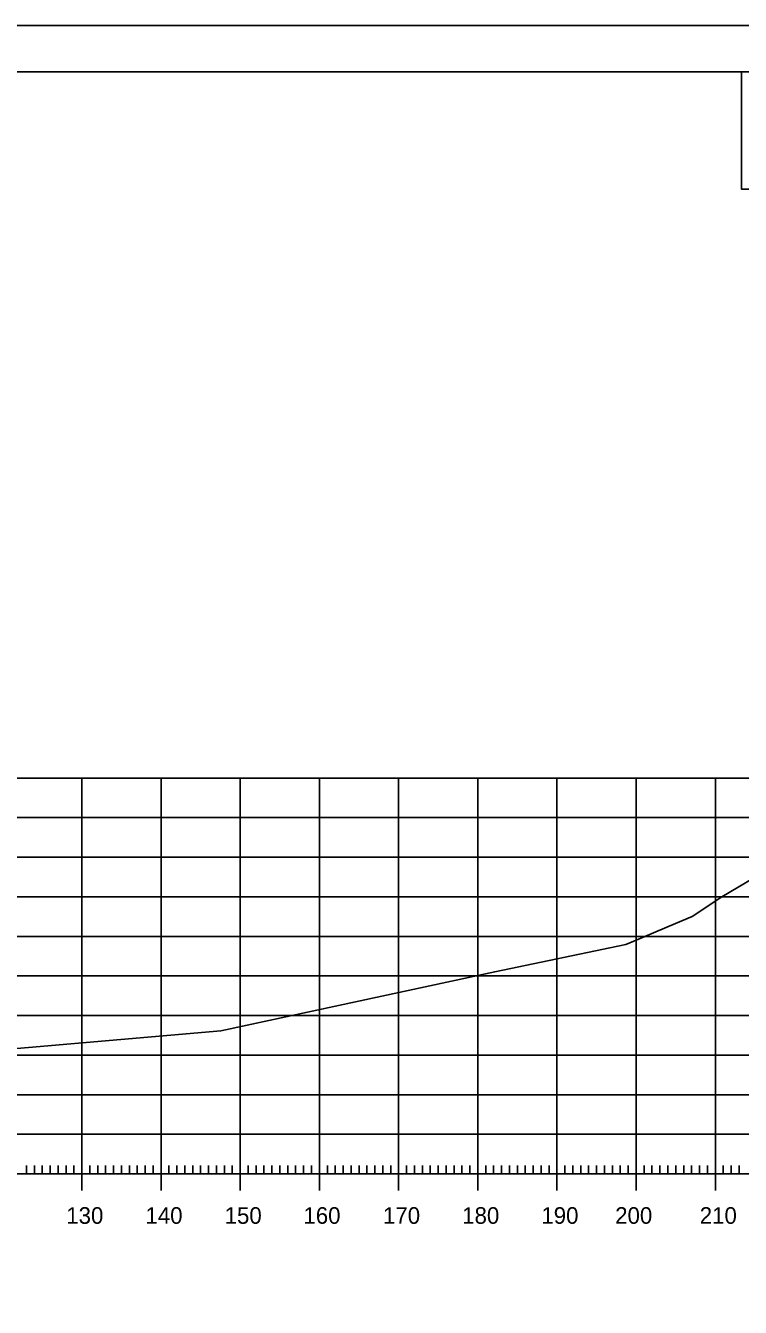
# Model space of a CAD drawing. Extents: x 1322838 to 1324533, y 339903 to 351025.
# Drawn here: x 1323758.5 to 1323848.7, y 345302.3 to 345464.2 of the extents above; entities that cross this region are included whole.
import ezdxf

# ---------------------------------------------------------------- set-up
doc = ezdxf.new("R2010")
doc.units = 0
for name, color, linetype in [('R_Axis', 7, 'Continuous'), ('R_Axis Annot', 7, 'Continuous'), ('R_Border', 7, 'Continuous'), ('R_Exist Surface', 7, 'Continuous'), ('R_Grid', 7, 'Continuous'), ('R_No Plot', 7, 'Continuous')]:
    doc.layers.add(name, color=color, linetype=linetype)

msp = doc.modelspace()

# ---------------------------------------------------------------- linework, layer by layer
at = {"layer": 'R_Axis'}
for p, q in [((1323765.58, 345317.04), (1323765.58, 345321.24)), ((1323775.58, 345317.04), (1323775.58, 345321.24)), ((1323785.58, 345317.04), (1323785.58, 345321.24)), ((1323795.58, 345317.04), (1323795.58, 345321.24)), ((1323805.58, 345317.04), (1323805.58, 345321.24)), ((1323815.58, 345317.04), (1323815.58, 345321.24)), ((1323825.58, 345317.04), (1323825.58, 345321.24)), ((1323835.58, 345317.04), (1323835.58, 345321.24)), ((1323845.58, 345317.04), (1323845.58, 345321.24)), ((1323495.58, 345319.14), (1323915.58, 345319.14)), ((1323758.58, 345319.14), (1323758.58, 345320.19)), ((1323759.58, 345319.14), (1323759.58, 345320.19)), ((1323760.58, 345319.14), (1323760.58, 345320.19)), ((1323761.58, 345319.14), (1323761.58, 345320.19)), ((1323762.58, 345319.14), (1323762.58, 345320.19)), ((1323763.58, 345319.14), (1323763.58, 345320.19)), ((1323764.58, 345319.14), (1323764.58, 345320.19)), ((1323766.58, 345319.14), (1323766.58, 345320.19)), ((1323767.58, 345319.14), (1323767.58, 345320.19)), ((1323768.58, 345319.14), (1323768.58, 345320.19)), ((1323769.58, 345319.14), (1323769.58, 345320.19)), ((1323770.58, 345319.14), (1323770.58, 345320.19)), ((1323771.58, 345319.14), (1323771.58, 345320.19)), ((1323772.58, 345319.14), (1323772.58, 345320.19)), ((1323773.58, 345319.14), (1323773.58, 345320.19)), ((1323774.58, 345319.14), (1323774.58, 345320.19)), ((1323776.58, 345319.14), (1323776.58, 345320.19)), ((1323777.58, 345319.14), (1323777.58, 345320.19)), ((1323778.58, 345319.14), (1323778.58, 345320.19)), ((1323779.58, 345319.14), (1323779.58, 345320.19)), ((1323780.58, 345319.14), (1323780.58, 345320.19)), ((1323781.58, 345319.14), (1323781.58, 345320.19)), ((1323782.58, 345319.14), (1323782.58, 345320.19)), ((1323783.58, 345319.14), (1323783.58, 345320.19)), ((1323784.58, 345319.14), (1323784.58, 345320.19)), ((1323786.58, 345319.14), (1323786.58, 345320.19)), ((1323787.58, 345319.14), (1323787.58, 345320.19)), ((1323788.58, 345319.14), (1323788.58, 345320.19)), ((1323789.58, 345319.14), (1323789.58, 345320.19)), ((1323790.58, 345319.14), (1323790.58, 345320.19)), ((1323791.58, 345319.14), (1323791.58, 345320.19)), ((1323792.58, 345319.14), (1323792.58, 345320.19)), ((1323793.58, 345319.14), (1323793.58, 345320.19)), ((1323794.58, 345319.14), (1323794.58, 345320.19)), ((1323796.58, 345319.14), (1323796.58, 345320.19)), ((1323797.58, 345319.14), (1323797.58, 345320.19)), ((1323798.58, 345319.14), (1323798.58, 345320.19)), ((1323799.58, 345319.14), (1323799.58, 345320.19)), ((1323800.58, 345319.14), (1323800.58, 345320.19)), ((1323801.58, 345319.14), (1323801.58, 345320.19)), ((1323802.58, 345319.14), (1323802.58, 345320.19)), ((1323803.58, 345319.14), (1323803.58, 345320.19)), ((1323804.58, 345319.14), (1323804.58, 345320.19)), ((1323806.58, 345319.14), (1323806.58, 345320.19)), ((1323807.58, 345319.14), (1323807.58, 345320.19)), ((1323808.58, 345319.14), (1323808.58, 345320.19)), ((1323809.58, 345319.14), (1323809.58, 345320.19)), ((1323810.58, 345319.14), (1323810.58, 345320.19)), ((1323811.58, 345319.14), (1323811.58, 345320.19)), ((1323812.58, 345319.14), (1323812.58, 345320.19)), ((1323813.58, 345319.14), (1323813.58, 345320.19)), ((1323814.58, 345319.14), (1323814.58, 345320.19)), ((1323816.58, 345319.14), (1323816.58, 345320.19)), ((1323817.58, 345319.14), (1323817.58, 345320.19)), ((1323818.58, 345319.14), (1323818.58, 345320.19)), ((1323819.58, 345319.14), (1323819.58, 345320.19)), ((1323820.58, 345319.14), (1323820.58, 345320.19)), ((1323821.58, 345319.14), (1323821.58, 345320.19)), ((1323822.58, 345319.14), (1323822.58, 345320.19)), ((1323823.58, 345319.14), (1323823.58, 345320.19)), ((1323824.58, 345319.14), (1323824.58, 345320.19)), ((1323826.58, 345319.14), (1323826.58, 345320.19)), ((1323827.58, 345319.14), (1323827.58, 345320.19)), ((1323828.58, 345319.14), (1323828.58, 345320.19)), ((1323829.58, 345319.14), (1323829.58, 345320.19)), ((1323830.58, 345319.14), (1323830.58, 345320.19)), ((1323831.58, 345319.14), (1323831.58, 345320.19)), ((1323832.58, 345319.14), (1323832.58, 345320.19)), ((1323833.58, 345319.14), (1323833.58, 345320.19)), ((1323834.58, 345319.14), (1323834.58, 345320.19)), ((1323836.58, 345319.14), (1323836.58, 345320.19)), ((1323837.58, 345319.14), (1323837.58, 345320.19)), ((1323838.58, 345319.14), (1323838.58, 345320.19)), ((1323839.58, 345319.14), (1323839.58, 345320.19)), ((1323840.58, 345319.14), (1323840.58, 345320.19)), ((1323841.58, 345319.14), (1323841.58, 345320.19)), ((1323842.58, 345319.14), (1323842.58, 345320.19)), ((1323843.58, 345319.14), (1323843.58, 345320.19)), ((1323844.58, 345319.14), (1323844.58, 345320.19)), ((1323846.58, 345319.14), (1323846.58, 345320.19)), ((1323847.58, 345319.14), (1323847.58, 345320.19)), ((1323848.58, 345319.14), (1323848.58, 345320.19))]:
    msp.add_line(p, q, dxfattribs=at)
at = {"layer": 'R_Border'}
msp.add_line((1323468.58, 345458.33), (1323942.85, 345458.33), dxfattribs=at)
at = {"layer": 'R_Exist Surface'}
msp.add_lwpolyline([(1323746.16, 345334.01), (1323783.14, 345337.23), (1323817.73, 345344.68), (1323834.26, 345348.1), (1323835.3, 345348.53), (1323840.53, 345350.75), (1323842.66, 345351.67), (1323846.4, 345354.14), (1323851.44, 345357.14), (1323856.69, 345358.29), (1323857.39, 345358.4), (1323858.21, 345358.44), (1323859.45, 345358.47), (1323865.83, 345358.93), (1323866.44, 345358.96), (1323867.04, 345358.97), (1323868.12, 345358.97), (1323876.58, 345360.17), (1323885.62, 345361.14)], dxfattribs=at)
at = {"layer": 'R_Grid'}
for p, q in [((1323495.58, 345369.14), (1323915.58, 345369.14)), ((1323765.58, 345319.14), (1323765.58, 345369.14)), ((1323775.58, 345319.14), (1323775.58, 345369.14)), ((1323785.58, 345319.14), (1323785.58, 345369.14)), ((1323795.58, 345319.14), (1323795.58, 345369.14)), ((1323805.58, 345319.14), (1323805.58, 345369.14)), ((1323815.58, 345319.14), (1323815.58, 345369.14)), ((1323825.58, 345319.14), (1323825.58, 345369.14)), ((1323835.58, 345319.14), (1323835.58, 345369.14)), ((1323845.58, 345319.14), (1323845.58, 345369.14)), ((1323495.58, 345364.14), (1323915.58, 345364.14)), ((1323495.58, 345359.14), (1323915.58, 345359.14)), ((1323495.58, 345354.14), (1323915.58, 345354.14)), ((1323495.58, 345349.14), (1323915.58, 345349.14)), ((1323495.58, 345344.14), (1323915.58, 345344.14)), ((1323495.58, 345339.14), (1323915.58, 345339.14)), ((1323495.58, 345334.14), (1323915.58, 345334.14)), ((1323495.58, 345329.14), (1323915.58, 345329.14)), ((1323495.58, 345324.14), (1323915.58, 345324.14)), ((1323495.58, 345319.14), (1323915.58, 345319.14))]:
    msp.add_line(p, q, dxfattribs=at)
at = {"layer": 'R_No Plot'}
msp.add_line((1323449.98, 345464.18), (1323949.98, 345464.18), dxfattribs=at)
for points in [[(1323449.97, 345464.18), (1323949.98, 345464.18), (1323949.98, 345144.17), (1323449.97, 345144.17)], [(1323819.46, 345458.33), (1323848.89, 345458.33), (1323848.89, 345443.51), (1323873.06, 345443.51), (1323907.86, 345443.51), (1323907.86, 345394.51), (1323942.67, 345394.51), (1323942.85, 345150.14), (1323468.58, 345150.14), (1323468.58, 345458.33)]]:
    msp.add_lwpolyline(points, close=True, dxfattribs=at)

# ---------------------------------------------------------------- texts
at = {"layer": 'R_Axis Annot'}
for s, p in [('130', (1323763.61, 345312.84)), ('140', (1323773.61, 345312.84)), ('150', (1323783.61, 345312.84)), ('160', (1323793.56, 345312.84)), ('170', (1323803.61, 345312.84)), ('180', (1323813.61, 345312.84)), ('190', (1323823.61, 345312.84)), ('200', (1323832.93, 345312.84)), ('210', (1323843.61, 345312.84))]:
    msp.add_text(s, height=2.1, dxfattribs=at).set_placement(p)

doc.saveas('drawing.dxf')
